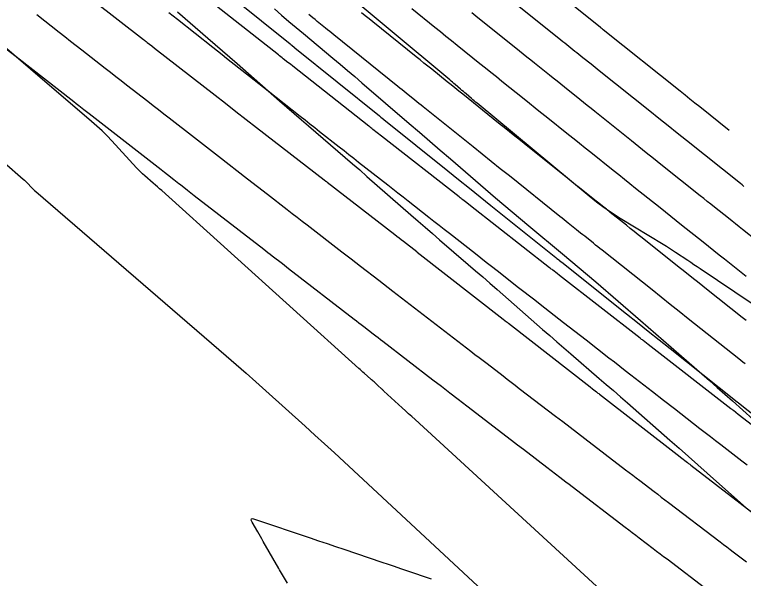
# Model space of a CAD drawing. Extents: x 1005228 to 1008882, y 1883389 to 1885754.
# Drawn here: x 1007392.6 to 1007455.9, y 1885088 to 1885136.9 of the extents above; entities that cross this region are included whole.
import ezdxf

# ---------------------------------------------------------------- set-up
doc = ezdxf.new("R2010")
doc.units = 0
for name, color, linetype in [('ATDIMS', 7, 'Continuous'), ('C-ANNO-NOTE', 7, 'Continuous'), ('S_BRIDGE', 7, 'Continuous'), ('TSOBSTACLE', 7, 'Continuous')]:
    doc.layers.add(name, color=color, linetype=linetype)

msp = doc.modelspace()

# ---------------------------------------------------------------- linework, layer by layer
at = {"layer": 'ATDIMS'}
for points in [[(1007456.118, 1885114.195), (1007454.234, 1885115.692), (1007453.768, 1885116.062), (1007453.302, 1885116.433), (1007452.835, 1885116.804), (1007452.37, 1885117.176), (1007450.506, 1885118.661), (1007450.04, 1885119.033), (1007449.574, 1885119.404), (1007449.108, 1885119.776), (1007448.643, 1885120.147), (1007446.515, 1885121.844), (1007446.029, 1885122.232), (1007445.542, 1885122.621), (1007445.056, 1885123.009), (1007444.569, 1885123.398), (1007442.618, 1885124.959), (1007442.135, 1885125.345), (1007441.652, 1885125.731), (1007441.169, 1885126.117), (1007440.687, 1885126.503), (1007438.751, 1885128.052), (1007438.271, 1885128.436), (1007437.791, 1885128.82), (1007437.312, 1885129.205), (1007436.833, 1885129.589), (1007434.916, 1885131.128), (1007434.437, 1885131.513), (1007433.958, 1885131.898), (1007433.479, 1885132.282), (1007433, 1885132.667), (1007431.028, 1885134.251), (1007430.54, 1885134.643), (1007430.052, 1885135.035), (1007429.564, 1885135.428), (1007429.076, 1885135.821), (1007427.1, 1885137.413)], [(1007394.52, 1885136.931), (1007396.482, 1885135.399), (1007396.973, 1885135.016), (1007397.463, 1885134.633), (1007397.954, 1885134.25), (1007398.444, 1885133.867), (1007400.472, 1885132.285), (1007400.934, 1885131.925), (1007401.396, 1885131.565), (1007401.858, 1885131.205), (1007402.321, 1885130.845), (1007404.17, 1885129.406), (1007404.633, 1885129.046), (1007405.095, 1885128.687), (1007405.558, 1885128.327), (1007406.02, 1885127.967), (1007408.22, 1885126.256), (1007408.741, 1885125.851), (1007409.262, 1885125.447), (1007409.784, 1885125.042), (1007410.305, 1885124.638), (1007412.83, 1885122.681), (1007413.692, 1885122.013), (1007414.553, 1885121.345), (1007416.276, 1885120.01), (1007416.707, 1885119.676), (1007417.138, 1885119.342), (1007417.569, 1885119.009), (1007418.001, 1885118.676), (1007421.016, 1885116.347), (1007421.818, 1885115.728), (1007422.62, 1885115.109), (1007424.223, 1885113.87), (1007424.624, 1885113.561), (1007425.025, 1885113.252), (1007425.427, 1885112.942), (1007425.828, 1885112.634), (1007429.214, 1885110.028), (1007429.585, 1885109.743), (1007429.956, 1885109.458), (1007430.326, 1885109.172), (1007430.697, 1885108.887), (1007432.224, 1885107.713), (1007432.573, 1885107.444), (1007432.922, 1885107.176), (1007433.272, 1885106.907), (1007433.621, 1885106.639), (1007435.02, 1885105.567), (1007435.37, 1885105.299), (1007435.72, 1885105.031), (1007436.069, 1885104.762), (1007436.419, 1885104.494), (1007439.552, 1885102.093), (1007440.191, 1885101.604), (1007440.83, 1885101.114), (1007441.469, 1885100.625), (1007442.109, 1885100.137), (1007445.642, 1885097.438), (1007445.952, 1885097.201), (1007446.263, 1885096.964), (1007446.573, 1885096.727), (1007446.884, 1885096.489), (1007448.126, 1885095.541), (1007448.436, 1885095.303), (1007448.747, 1885095.066), (1007449.058, 1885094.83), (1007449.369, 1885094.593), (1007453.872, 1885091.165), (1007454.152, 1885090.952), (1007454.432, 1885090.739), (1007454.713, 1885090.525), (1007454.993, 1885090.312), (1007456.146, 1885089.434)]]:
    msp.add_lwpolyline(points, dxfattribs=at)
at = {"layer": 'C-ANNO-NOTE'}
for points in [[(1007459.556, 1885109.866), (1007452.113, 1885114.871), (1007451.848, 1885115.049), (1007451.583, 1885115.227), (1007451.318, 1885115.405), (1007451.053, 1885115.583), (1007449.991, 1885116.294), (1007449.725, 1885116.47), (1007449.457, 1885116.643), (1007449.186, 1885116.813), (1007448.914, 1885116.98), (1007445.185, 1885119.24), (1007444.481, 1885119.685), (1007443.795, 1885120.154), (1007443.127, 1885120.648), (1007442.477, 1885121.168), (1007432.748, 1885129.237), (1007432.628, 1885129.337), (1007432.508, 1885129.437), (1007432.389, 1885129.538), (1007432.271, 1885129.639), (1007431.798, 1885130.046), (1007431.68, 1885130.148), (1007431.562, 1885130.25), (1007431.444, 1885130.351), (1007431.325, 1885130.453), (1007430.853, 1885130.859), (1007430.734, 1885130.961), (1007430.615, 1885131.062), (1007430.496, 1885131.162), (1007430.377, 1885131.262), (1007415.182, 1885143.931)], [(1007406.738, 1885137.158), (1007409.371, 1885134.892), (1007410.012, 1885134.339), (1007410.652, 1885133.785), (1007411.29, 1885133.23), (1007411.928, 1885132.673), (1007415.607, 1885129.452), (1007416.236, 1885128.902), (1007416.867, 1885128.354), (1007417.498, 1885127.807), (1007418.131, 1885127.262), (1007420.666, 1885125.083), (1007421.299, 1885124.537), (1007421.93, 1885123.99), (1007422.561, 1885123.442), (1007423.19, 1885122.892), (1007427.005, 1885119.551), (1007427.626, 1885119.009), (1007428.248, 1885118.468), (1007428.871, 1885117.928), (1007429.495, 1885117.39), (1007431.994, 1885115.24), (1007432.618, 1885114.702), (1007433.241, 1885114.162), (1007433.863, 1885113.621), (1007434.484, 1885113.079), (1007438.445, 1885109.609), (1007439.056, 1885109.074), (1007439.668, 1885108.541), (1007440.282, 1885108.01), (1007440.897, 1885107.479), (1007443.359, 1885105.361), (1007443.973, 1885104.831), (1007444.587, 1885104.3), (1007445.2, 1885103.767), (1007445.811, 1885103.232), (1007449.491, 1885100.009), (1007450.307, 1885099.292), (1007451.121, 1885098.573), (1007451.933, 1885097.852), (1007452.743, 1885097.128), (1007456.395, 1885093.857)], [(1007444.923, 1885085.689), (1007427.364, 1885101.786), (1007427.085, 1885102.042), (1007426.806, 1885102.298), (1007426.528, 1885102.554), (1007426.249, 1885102.81), (1007424.669, 1885104.262), (1007424.623, 1885104.304), (1007424.578, 1885104.347), (1007424.532, 1885104.389), (1007424.486, 1885104.431), (1007424.119, 1885104.77), (1007423.805, 1885105.06), (1007423.738, 1885105.122), (1007423.67, 1885105.183), (1007423.601, 1885105.245), (1007423.532, 1885105.306), (1007422.959, 1885105.809), (1007422.841, 1885105.913), (1007422.723, 1885106.018), (1007422.606, 1885106.123), (1007422.488, 1885106.228), (1007405.378, 1885121.651), (1007405.195, 1885121.815), (1007405.012, 1885121.977), (1007404.828, 1885122.139), (1007404.642, 1885122.3), (1007403.9, 1885122.94), (1007403.716, 1885123.103), (1007403.538, 1885123.27), (1007403.365, 1885123.443), (1007403.197, 1885123.621), (1007401.046, 1885125.96), (1007400.626, 1885126.403), (1007400.193, 1885126.833), (1007399.748, 1885127.25), (1007399.29, 1885127.654), (1007388.659, 1885136.745)]]:
    msp.add_lwpolyline(points, dxfattribs=at)
at = {"layer": 'S_BRIDGE'}
for points in [[(1007415.157, 1885137.414), (1007415.786, 1885136.875), (1007416.417, 1885136.339), (1007417.05, 1885135.804), (1007417.685, 1885135.273), (1007420.23, 1885133.151), (1007420.865, 1885132.619), (1007421.498, 1885132.085), (1007422.129, 1885131.549), (1007422.758, 1885131.01), (1007426.862, 1885127.482), (1007427.755, 1885126.713), (1007428.648, 1885125.945), (1007429.542, 1885125.177), (1007430.435, 1885124.409), (1007434.362, 1885121.031), (1007435.08, 1885120.416), (1007435.801, 1885119.804), (1007436.525, 1885119.195), (1007437.252, 1885118.59), (1007440.164, 1885116.175), (1007440.89, 1885115.569), (1007441.614, 1885114.961), (1007442.335, 1885114.349), (1007443.053, 1885113.734), (1007446.936, 1885110.393), (1007447.606, 1885109.816), (1007448.275, 1885109.237), (1007448.942, 1885108.657), (1007449.609, 1885108.075), (1007452.273, 1885105.747), (1007452.938, 1885105.163), (1007453.601, 1885104.578), (1007454.262, 1885103.989), (1007454.92, 1885103.399), (1007460.322, 1885098.539)], [(1007391.693, 1885124.08), (1007393.357, 1885122.657), (1007393.453, 1885122.573), (1007393.546, 1885122.486), (1007393.636, 1885122.396), (1007393.724, 1885122.303), (1007394.069, 1885121.928), (1007394.156, 1885121.836), (1007394.246, 1885121.746), (1007394.339, 1885121.659), (1007394.434, 1885121.574), (1007410.962, 1885107.324), (1007411.83, 1885106.572), (1007412.693, 1885105.815), (1007413.552, 1885105.053), (1007414.406, 1885104.287), (1007417.817, 1885101.213), (1007418.668, 1885100.443), (1007419.516, 1885099.669), (1007420.362, 1885098.893), (1007421.204, 1885098.113), (1007433.632, 1885086.564)]]:
    msp.add_lwpolyline(points, dxfattribs=at)
at = {"layer": 'TSOBSTACLE'}
for points in [[(1007454.637, 1885126.88), (1007452.087, 1885128.913), (1007451.662, 1885129.252), (1007451.237, 1885129.592), (1007450.813, 1885129.931), (1007450.388, 1885130.27), (1007443.711, 1885135.609), (1007443.626, 1885135.677), (1007443.519, 1885135.763), (1007443.455, 1885135.814), (1007443.285, 1885135.95), (1007435.857, 1885141.916)], [(1007397.185, 1885139.922), (1007403.788, 1885134.769), (1007403.868, 1885134.707), (1007403.948, 1885134.644), (1007404.028, 1885134.582), (1007404.109, 1885134.519), (1007404.51, 1885134.207), (1007404.751, 1885134.02), (1007410.004, 1885129.934), (1007410.907, 1885129.233), (1007411.81, 1885128.531), (1007412.713, 1885127.831), (1007413.616, 1885127.13), (1007419.484, 1885122.582), (1007419.631, 1885122.468), (1007419.68, 1885122.431), (1007419.728, 1885122.393), (1007425.604, 1885117.856), (1007425.794, 1885117.708), (1007425.984, 1885117.561), (1007426.174, 1885117.413), (1007426.363, 1885117.265), (1007427.512, 1885116.364), (1007427.565, 1885116.322), (1007435.009, 1885110.505), (1007435.319, 1885110.264), (1007435.357, 1885110.233), (1007435.396, 1885110.203), (1007435.435, 1885110.173), (1007435.473, 1885110.143), (1007442.558, 1885104.627), (1007442.766, 1885104.465), (1007443.112, 1885104.196), (1007443.181, 1885104.142), (1007443.251, 1885104.088), (1007443.32, 1885104.034), (1007443.389, 1885103.98), (1007450.131, 1885098.75), (1007450.525, 1885098.445), (1007450.919, 1885098.139), (1007451.017, 1885098.063), (1007451.116, 1885097.986), (1007451.214, 1885097.91), (1007451.313, 1885097.834), (1007457.726, 1885092.876)], [(1007409.21, 1885140.291), (1007416.524, 1885134.376), (1007416.592, 1885134.322), (1007416.659, 1885134.267), (1007416.896, 1885134.076), (1007416.93, 1885134.049), (1007424.269, 1885128.136), (1007424.332, 1885128.085), (1007424.396, 1885128.033), (1007424.62, 1885127.854), (1007424.652, 1885127.828), (1007430.21, 1885123.365), (1007431.147, 1885122.613), (1007432.085, 1885121.861), (1007433.023, 1885121.11), (1007433.961, 1885120.359), (1007439.583, 1885115.86), (1007439.688, 1885115.776), (1007439.82, 1885115.671), (1007439.873, 1885115.629), (1007440.065, 1885115.475), (1007440.12, 1885115.432), (1007445.73, 1885110.959), (1007446.675, 1885110.206), (1007447.619, 1885109.454), (1007448.565, 1885108.702), (1007449.51, 1885107.951), (1007455.188, 1885103.441), (1007455.359, 1885103.304), (1007455.424, 1885103.253), (1007455.445, 1885103.236), (1007463.01, 1885097.249)], [(1007455.914, 1885122.024), (1007455.767, 1885122.141), (1007455.62, 1885122.258), (1007450.926, 1885126.002), (1007450.132, 1885126.635), (1007449.339, 1885127.268), (1007448.546, 1885127.902), (1007447.753, 1885128.535), (1007443.347, 1885132.059), (1007443.172, 1885132.199), (1007442.996, 1885132.339), (1007442.821, 1885132.479), (1007442.646, 1885132.619), (1007441.944, 1885133.181), (1007441.77, 1885133.32), (1007441.596, 1885133.46), (1007441.422, 1885133.599), (1007441.248, 1885133.739), (1007440.552, 1885134.297), (1007440.378, 1885134.437), (1007440.205, 1885134.576), (1007440.031, 1885134.716), (1007439.857, 1885134.856), (1007434.248, 1885139.36)], [(1007462.673, 1885096.635), (1007455.434, 1885102.229), (1007455.219, 1885102.396), (1007455.003, 1885102.563), (1007454.95, 1885102.604), (1007454.896, 1885102.646), (1007454.842, 1885102.688), (1007454.788, 1885102.729), (1007447.605, 1885108.302), (1007447.165, 1885108.643), (1007447.102, 1885108.692), (1007447.039, 1885108.741), (1007446.976, 1885108.79), (1007446.914, 1885108.839), (1007439.916, 1885114.288), (1007439.699, 1885114.456), (1007439.338, 1885114.738), (1007439.266, 1885114.794), (1007439.193, 1885114.85), (1007439.121, 1885114.907), (1007439.049, 1885114.963), (1007432.179, 1885120.332), (1007431.85, 1885120.589), (1007431.522, 1885120.845), (1007431.44, 1885120.91), (1007431.358, 1885120.974), (1007431.276, 1885121.038), (1007431.194, 1885121.102), (1007424.456, 1885126.387), (1007424.086, 1885126.676), (1007423.716, 1885126.966), (1007423.624, 1885127.039), (1007423.532, 1885127.111), (1007423.439, 1885127.184), (1007423.347, 1885127.257), (1007416.749, 1885132.45), (1007416.542, 1885132.612), (1007416.336, 1885132.775), (1007415.923, 1885133.1), (1007415.82, 1885133.181), (1007415.717, 1885133.262), (1007415.613, 1885133.344), (1007415.51, 1885133.425), (1007409.058, 1885138.522)], [(1007405.997, 1885137.117), (1007406.372, 1885136.821), (1007406.746, 1885136.525), (1007409.813, 1885134.103), (1007410.212, 1885133.787), (1007410.611, 1885133.472), (1007411.011, 1885133.156), (1007411.41, 1885132.841), (1007413.007, 1885131.579), (1007413.407, 1885131.264), (1007413.806, 1885130.949), (1007414.206, 1885130.634), (1007414.605, 1885130.319), (1007417.391, 1885128.126), (1007417.815, 1885127.793), (1007418.238, 1885127.459), (1007418.661, 1885127.126), (1007419.085, 1885126.793), (1007420.778, 1885125.46), (1007421.201, 1885125.127), (1007421.625, 1885124.795), (1007422.049, 1885124.462), (1007422.472, 1885124.129), (1007424.992, 1885122.153), (1007425.439, 1885121.803), (1007425.885, 1885121.453), (1007426.331, 1885121.103), (1007426.777, 1885120.753), (1007428.562, 1885119.353), (1007429.008, 1885119.003), (1007429.455, 1885118.654), (1007429.901, 1885118.304), (1007430.348, 1885117.955), (1007432.615, 1885116.184), (1007433.083, 1885115.818), (1007433.551, 1885115.453), (1007434.019, 1885115.087), (1007434.487, 1885114.721), (1007436.359, 1885113.258), (1007436.827, 1885112.893), (1007437.295, 1885112.527), (1007437.763, 1885112.162), (1007438.232, 1885111.797), (1007440.256, 1885110.221), (1007440.745, 1885109.84), (1007441.234, 1885109.46), (1007441.723, 1885109.079), (1007442.212, 1885108.698), (1007444.199, 1885107.151), (1007444.672, 1885106.783), (1007445.145, 1885106.415), (1007445.619, 1885106.047), (1007446.092, 1885105.679), (1007447.987, 1885104.209), (1007448.935, 1885103.474), (1007449.882, 1885102.739), (1007452.095, 1885101.022), (1007452.55, 1885100.669), (1007453.006, 1885100.316), (1007453.462, 1885099.964), (1007453.917, 1885099.611), (1007455.741, 1885098.201), (1007456.197, 1885097.849)], [(1007456.021, 1885106.61), (1007455.839, 1885106.754), (1007455.658, 1885106.898), (1007455.476, 1885107.043), (1007451.085, 1885110.531), (1007450.299, 1885111.155), (1007449.514, 1885111.78), (1007448.728, 1885112.405), (1007447.943, 1885113.031), (1007443.607, 1885116.488), (1007443.421, 1885116.636), (1007443.235, 1885116.785), (1007443.049, 1885116.933), (1007442.862, 1885117.082), (1007442.105, 1885117.686), (1007441.925, 1885117.83), (1007441.745, 1885117.973), (1007441.565, 1885118.117), (1007441.386, 1885118.261), (1007440.667, 1885118.835), (1007440.487, 1885118.979), (1007440.308, 1885119.122), (1007440.128, 1885119.266), (1007439.949, 1885119.41), (1007435.558, 1885122.923), (1007434.772, 1885123.552), (1007433.987, 1885124.181), (1007433.202, 1885124.81), (1007432.418, 1885125.44), (1007428.079, 1885128.923), (1007427.895, 1885129.071), (1007427.711, 1885129.219), (1007427.527, 1885129.367), (1007427.343, 1885129.514), (1007426.607, 1885130.106), (1007426.423, 1885130.254), (1007426.239, 1885130.401), (1007426.055, 1885130.549), (1007425.871, 1885130.698), (1007420.32, 1885135.17), (1007420.138, 1885135.317), (1007419.957, 1885135.463), (1007419.775, 1885135.61), (1007419.593, 1885135.756), (1007418.866, 1885136.342), (1007418.684, 1885136.489), (1007418.502, 1885136.635), (1007418.32, 1885136.782), (1007418.139, 1885136.929)], [(1007456.106, 1885110.373), (1007455.765, 1885110.645), (1007452.66, 1885113.111), (1007452.033, 1885113.609), (1007451.408, 1885114.107), (1007450.782, 1885114.605), (1007450.156, 1885115.103), (1007447.095, 1885117.544), (1007446.75, 1885117.819), (1007446.405, 1885118.095), (1007446.059, 1885118.37), (1007445.714, 1885118.645), (1007444.31, 1885119.765), (1007443.977, 1885120.031), (1007443.644, 1885120.297), (1007443.311, 1885120.563), (1007442.978, 1885120.829), (1007441.646, 1885121.894), (1007441.313, 1885122.16), (1007440.98, 1885122.427), (1007440.647, 1885122.693), (1007440.314, 1885122.959), (1007437.154, 1885125.488), (1007436.522, 1885125.994), (1007435.889, 1885126.5), (1007435.257, 1885127.007), (1007434.625, 1885127.514), (1007431.507, 1885130.018), (1007431.171, 1885130.288), (1007430.835, 1885130.558), (1007430.498, 1885130.828), (1007430.162, 1885131.098), (1007428.818, 1885132.178), (1007428.481, 1885132.448), (1007428.145, 1885132.718), (1007427.81, 1885132.989), (1007427.474, 1885133.259), (1007423.71, 1885136.292), (1007423.38, 1885136.557), (1007423.051, 1885136.823), (1007422.721, 1885137.089)], [(1007457.048, 1885117.288), (1007455.809, 1885118.272), (1007455.502, 1885118.516), (1007455.196, 1885118.76), (1007454.889, 1885119.004), (1007454.583, 1885119.248), (1007453.357, 1885120.225), (1007453.05, 1885120.47), (1007452.744, 1885120.714), (1007452.437, 1885120.958), (1007452.131, 1885121.203), (1007448.721, 1885123.923), (1007448.08, 1885124.434), (1007447.441, 1885124.944), (1007446.801, 1885125.455), (1007446.161, 1885125.967), (1007442.982, 1885128.509), (1007442.653, 1885128.772), (1007442.324, 1885129.035), (1007441.995, 1885129.298), (1007441.666, 1885129.561), (1007440.347, 1885130.617), (1007440.02, 1885130.878), (1007439.693, 1885131.14), (1007439.367, 1885131.402), (1007439.04, 1885131.664), (1007437.734, 1885132.713), (1007437.408, 1885132.975), (1007437.081, 1885133.237), (1007436.755, 1885133.499), (1007436.428, 1885133.761), (1007432.639, 1885136.805), (1007432.299, 1885137.078)], [(1007452.861, 1885086.91), (1007449.249, 1885089.659), (1007448.947, 1885089.889), (1007448.645, 1885090.119), (1007448.343, 1885090.349), (1007448.04, 1885090.579), (1007446.831, 1885091.5), (1007446.529, 1885091.73), (1007446.227, 1885091.96), (1007445.925, 1885092.19), (1007445.623, 1885092.421), (1007441.017, 1885095.94), (1007440.746, 1885096.147), (1007440.474, 1885096.354), (1007440.203, 1885096.561), (1007439.932, 1885096.769), (1007438.815, 1885097.622), (1007438.56, 1885097.817), (1007438.304, 1885098.012), (1007438.049, 1885098.207), (1007437.794, 1885098.403), (1007436.774, 1885099.185), (1007436.263, 1885099.576), (1007435.753, 1885099.967), (1007431.859, 1885102.952), (1007431.125, 1885103.515), (1007430.392, 1885104.078), (1007429.658, 1885104.642), (1007428.925, 1885105.206), (1007424.584, 1885108.546), (1007424.375, 1885108.707), (1007424.165, 1885108.868), (1007423.956, 1885109.03), (1007423.746, 1885109.191), (1007422.908, 1885109.836), (1007422.699, 1885109.997), (1007422.489, 1885110.158), (1007422.28, 1885110.32), (1007422.071, 1885110.481), (1007416.384, 1885114.873), (1007415.848, 1885115.287), (1007414.954, 1885115.977), (1007414.775, 1885116.115), (1007414.596, 1885116.253), (1007414.418, 1885116.391), (1007414.239, 1885116.53), (1007408.195, 1885121.214), (1007407.603, 1885121.673), (1007406.994, 1885122.146), (1007406.854, 1885122.254), (1007406.715, 1885122.362), (1007406.575, 1885122.47), (1007406.436, 1885122.578), (1007405.879, 1885123.012), (1007405.601, 1885123.228), (1007405.322, 1885123.445), (1007399.064, 1885128.312), (1007398.954, 1885128.398), (1007398.843, 1885128.484), (1007398.733, 1885128.57), (1007398.622, 1885128.657), (1007398.18, 1885129.002), (1007397.959, 1885129.174), (1007397.738, 1885129.347), (1007392.726, 1885133.259), (1007391.854, 1885133.94)], [(1007416.28, 1885087.583), (1007415.853, 1885088.322), (1007415.774, 1885088.461), (1007415.694, 1885088.599), (1007415.614, 1885088.737), (1007415.535, 1885088.876), (1007414.195, 1885091.216), (1007414.075, 1885091.426), (1007413.954, 1885091.635), (1007413.833, 1885091.845), (1007413.712, 1885092.054), (1007413.226, 1885092.89), (1007413.149, 1885093.064), (1007413.159, 1885093.165), (1007413.256, 1885093.195), (1007413.441, 1885093.153), (1007418.266, 1885091.516), (1007418.995, 1885091.269), (1007419.724, 1885091.022), (1007420.453, 1885090.776), (1007421.182, 1885090.53), (1007424.487, 1885089.414), (1007425.022, 1885089.233), (1007425.557, 1885089.053), (1007426.092, 1885088.873), (1007426.627, 1885088.693), (1007428.768, 1885087.972)]]:
    msp.add_lwpolyline(points, dxfattribs=at)

doc.saveas('drawing.dxf')
